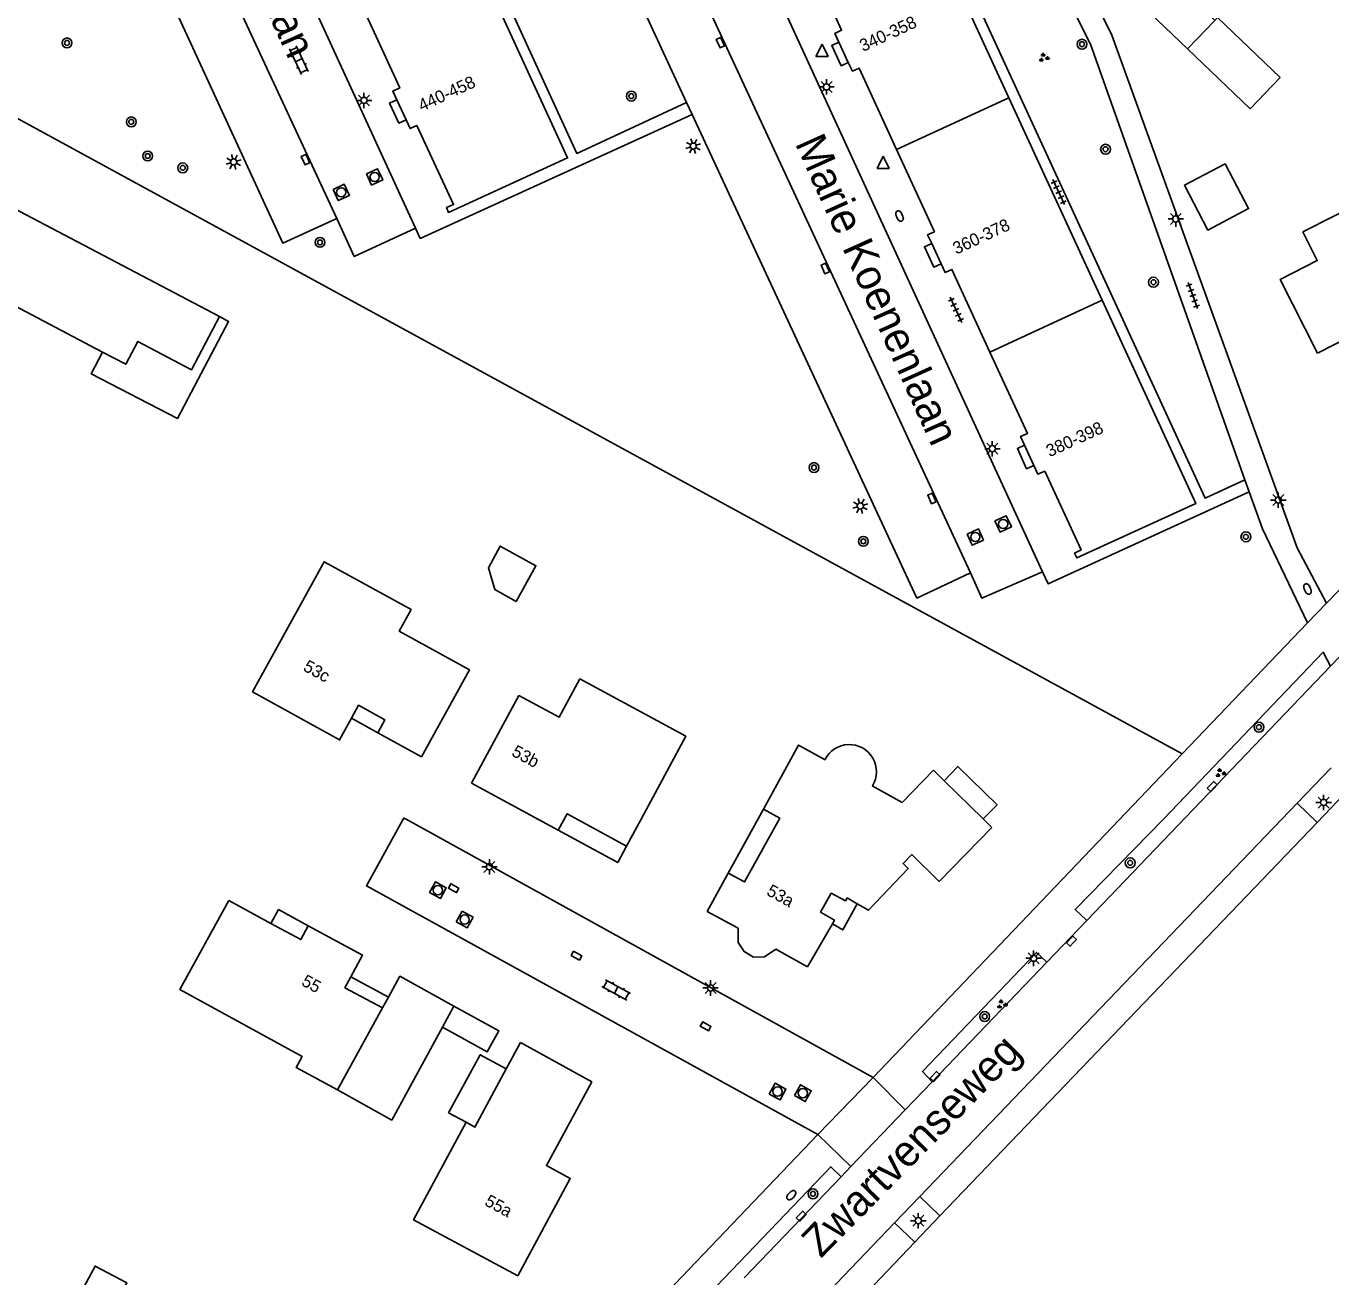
# Model space of a CAD drawing. Extents: x 128999 to 131010, y 395498 to 399007.
# Drawn here: x 130311.9 to 130417.8, y 397962.9 to 398064.4 of the extents above; entities that cross this region are included whole.
import ezdxf

# ---------------------------------------------------------------- set-up
doc = ezdxf.new("R2010")
doc.units = 0
for name, color, linetype in [('gg-anno-huisnummerreeks BGT', 7, 'Continuous'), ('gg-anno-openbare ruimte label', 7, 'Continuous'), ('gg-bbg-bijgebouw', 7, 'Continuous'), ('gg-bbg-gedigitaliseerde bebouwing', 7, 'Continuous'), ('gg-bbg-gedigitaliseerde bijgebouw', 7, 'Continuous'), ('gg-bbg-hoofdgebouw', 7, 'Continuous'), ('gg-bbg-luifel en loopbrug', 7, 'Continuous'), ('gg-bbg-toegangstrap', 7, 'Continuous'), ('gg-bbg-tussenscheiding', 7, 'Continuous'), ('gg-knt-onverhard', 7, 'Continuous'), ('gg-knt-verharding', 7, 'Continuous'), ('gg-knt-verharding nz', 7, 'Continuous'), ('gt-grn-groengrens', 7, 'Continuous'), ('gt-grn-weggrens', 7, 'Continuous'), ('gt-symb-boom', 7, 'Continuous'), ('gt-symb-brandkraan', 7, 'Continuous'), ('gt-symb-groenvak', 7, 'Continuous'), ('gt-symb-klinker verharding', 7, 'Continuous'), ('gt-symb-kolk', 7, 'Continuous'), ('gt-symb-lichtmast', 7, 'Continuous'), ('gt-symb-rioolschacht', 7, 'Continuous'), ('gt-symb-tegel verharding', 7, 'Continuous'), ('gt-symb-waterafsluiter', 7, 'Continuous')]:
    doc.layers.add(name, color=color, linetype=linetype)

# ---------------------------------------------------------------- blocks, each defined once
blk = doc.blocks.new('gt0-TEG1')
at = {"layer": 'gt-symb-tegel verharding'}
for p, q in [((-1.12, 0), (1.12, 0)), ((-0.9, -0.25), (-0.9, 0.25)), ((-0.45, -0.25), (-0.45, 0.25)), ((0, -0.25), (0, 0.25)), ((0.45, -0.25), (0.45, 0.25)), ((0.9, -0.25), (0.9, 0.25))]:
    blk.add_line(p, q, dxfattribs=at)
blk = doc.blocks.new('gt0-BOOM')
at = {"layer": 'gt-symb-boom'}
for radius in [0.4, 0.2]:
    blk.add_circle((0, 0), radius, dxfattribs=at)
blk = doc.blocks.new('gt0-LMAST')
at = {"layer": 'gt-symb-lichtmast'}
for p, q in [((-0.18, 0.17), (-0.45, 0.44)), ((-0.01, 0.25), (-0.01, 0.62)), ((0.17, 0.17), (0.44, 0.44)), ((-0.26, 0), (-0.63, 0)), ((-0.18, -0.18), (-0.45, -0.45)), ((-0.01, -0.25), (-0.01, -0.63)), ((0.44, -0.45), (0.17, -0.18)), ((0.24, 0), (0.62, 0))]:
    blk.add_line(p, q, dxfattribs=at)
blk.add_circle((-0.01, 0), 0.25, dxfattribs=at)
blk = doc.blocks.new('gt0-GRVAK')
at = {"layer": 'gt-symb-groenvak'}
for p, q in [((-0.11, 0.19), (-0.23, 0.24)), ((-0.18, 0.15), (0.09, 0.15)), ((-0.09, 0.21), (-0.16, 0.32)), ((-0.05, 0.21), (-0.05, 0.39)), ((0, 0.21), (0.06, 0.32)), ((0.01, 0.19), (0.13, 0.24)), ((0.26, -0.05), (0.2, 0.06)), ((0.31, -0.05), (0.31, 0.13)), ((0.35, -0.05), (0.41, 0.06)), ((-0.24, -0.23), (-0.36, -0.18)), ((-0.32, -0.26), (-0.05, -0.26)), ((-0.23, -0.21), (-0.29, -0.1)), ((-0.18, -0.2), (-0.18, -0.02)), ((-0.14, -0.21), (-0.07, -0.1)), ((-0.12, -0.23), (0, -0.18)), ((0.24, -0.07), (0.12, -0.02)), ((0.17, -0.11), (0.44, -0.11)), ((0.37, -0.07), (0.49, -0.02))]:
    blk.add_line(p, q, dxfattribs=at)
blk = doc.blocks.new('gt0-WAFSL')
at = {"layer": 'gt-symb-waterafsluiter'}
for p, q in [((-0.5, -0.33), (0, 0.67)), ((0, 0.67), (0.5, -0.33)), ((0.5, -0.33), (-0.5, -0.33))]:
    blk.add_line(p, q, dxfattribs=at)
blk = doc.blocks.new('gt0-KOLK')
at = {"layer": 'gt-symb-kolk'}
blk.add_lwpolyline([(0, 0), (0.38, 0), (0.38, 0.4), (-0.38, 0.4), (-0.38, 0), (0, 0)], dxfattribs=at)
blk = doc.blocks.new('gt0-KL1')
at = {"layer": 'gt-symb-klinker verharding'}
for p, q in [((-1.15, 0.3), (1.15, 0.3)), ((-1, -0.3), (-1, 0.3)), ((-0.5, 0.3), (-0.5, 0.45)), ((0, -0.3), (0, 0.3)), ((0.5, 0.3), (0.5, 0.45)), ((1, -0.3), (1, 0.3)), ((-1.15, -0.3), (1.15, -0.3)), ((-0.5, -0.45), (-0.5, -0.3)), ((0.5, -0.45), (0.5, -0.3))]:
    blk.add_line(p, q, dxfattribs=at)
blk = doc.blocks.new('gt0-BR')
at = {"layer": 'gt-symb-brandkraan'}
for centre, radius, start, end in [((-0.24, 0), 0.206, 107.5669, 252.4331), ((0.6, -2.66), 3, 106.892, 107.5669), ((0, -0.69), 0.938, 73.108, 106.892), ((-0.6, -2.66), 3, 72.4331, 73.108), ((0.24, 0), 0.206, 287.567, 72.4331), ((0.6, 2.66), 3, 252.4331, 253.108), ((0, 0.69), 0.938, 253.108, 286.8921), ((-0.6, 2.66), 3, 286.8921, 287.567)]:
    blk.add_arc(centre, radius, start, end, dxfattribs=at)
blk = doc.blocks.new('gt0-RS')
at = {"layer": 'gt-symb-rioolschacht'}
blk.add_lwpolyline([(-0.5, -0.5), (0.5, -0.5), (0.5, 0.5), (-0.5, 0.5)], close=True, dxfattribs=at)
blk.add_circle((0, 0), 0.375, dxfattribs=at)

msp = doc.modelspace()

# ---------------------------------------------------------------- linework, layer by layer
at = {"layer": 'gg-bbg-bijgebouw'}
for p, q in [((130408.41, 398064.81), (130406.21, 398062.51)), ((130406.21, 398062.51), (130411.28, 398057.66)), ((130340.86, 397984.69), (130341.34, 397985.55)), ((130346.66, 397984.83), (130345.73, 397983.12)), ((130345.73, 397983.12), (130341.62, 397975.58))]:
    msp.add_line(p, q, dxfattribs=at)
for points in [[(130411.28, 398057.66), (130413.71, 398060.2), (130408.64, 398065.05), (130408.41, 398064.81)], [(130318.13, 398037.91), (130307.1, 398043.72), (130310.34, 398049.89), (130327.63, 398040.79)], [(130318.13, 398037.91), (130320.02, 398036.92), (130320.99, 398038.76), (130325.36, 398036.48), (130327.63, 398040.79)], [(130341.34, 397985.55), (130342.28, 397987.26), (130346.66, 397984.83)]]:
    msp.add_lwpolyline(points, dxfattribs=at)
at = {"layer": 'gg-bbg-gedigitaliseerde bebouwing'}
for p, q in [((130386.45, 398003.12), (130389.62, 398000.03)), ((130361.86, 398000), (130360.67, 397997.81)), ((130389.62, 398000.03), (130390.33, 397999.34)), ((130368.93, 397995.63), (130367.22, 397992.52))]:
    msp.add_line(p, q, dxfattribs=at)
for points in [[(130420.33, 398038.17), (130419.74, 398039.34), (130416.76, 398037.83), (130413.73, 398043.8), (130416.74, 398045.33), (130415.56, 398047.68)], [(130344.03, 398005.06), (130347.91, 398012.13), (130342.22, 398015.27), (130343.18, 398017.02), (130336.13, 398020.9), (130330.32, 398010.34)], [(130348.09, 398002.94), (130351.94, 398010.04), (130355.2, 398008.28), (130356.88, 398011.39), (130365.49, 398006.74), (130361.86, 398000)], [(130376.78, 398004.83), (130374.64, 398006.02), (130371.78, 398000.82)], [(130380.62, 398002.71), (130383.04, 398001.37), (130385.58, 398003.97), (130386.45, 398003.12)], [(130371.78, 398000.82), (130373.1, 398000.1), (130370.25, 397994.91), (130368.93, 397995.63)], [(130337.2, 397978.03), (130333.85, 397979.86), (130334.34, 397980.75), (130324.4, 397986.19), (130328.38, 397993.4)]]:
    msp.add_lwpolyline(points, dxfattribs=at)
msp.add_arc((130378.75, 398003.86), 2.2, 328.3588, 153.8365, dxfattribs=at)
at = {"layer": 'gg-bbg-gedigitaliseerde bijgebouw'}
msp.add_line((130341.62, 397975.58), (130337.2, 397978.03), dxfattribs=at)
for points in [[(130351.72, 398017.68), (130353.31, 398020.57), (130350.42, 398022.16), (130349.46, 398020.41), (130349.97, 398018.64), (130351.72, 398017.68)], [(130316.46, 397961.72), (130317.53, 397963.74), (130320.11, 397962.38), (130319.04, 397960.36), (130316.46, 397961.72)]]:
    msp.add_lwpolyline(points, dxfattribs=at)
at = {"layer": 'gg-bbg-hoofdgebouw'}
for p, q in [((130378.67, 398061.42), (130377.91, 398063.06)), ((130391.7, 398058.55), (130399.28, 398042.11)), ((130342.03, 398058.38), (130342.77, 398056.76)), ((130386.2, 398045.07), (130385.44, 398046.71)), ((130393.74, 398028.71), (130392.98, 398030.35)), ((130340.47, 398007.02), (130344.03, 398005.06)), ((130348.09, 398002.94), (130355.12, 397999.12)), ((130328.38, 397993.4), (130331.81, 397991.54)), ((130378.58, 397993.61), (130379.39, 397993.14)), ((130367.22, 397992.52), (130369.72, 397991.15)), ((130377.38, 397991.51), (130375.37, 397988.03)), ((130372.8, 397989.45), (130375.37, 397988.03)), ((130350.9, 397979.74), (130352.05, 397981.88))]:
    msp.add_line(p, q, dxfattribs=at)
for points in [[(130391.7, 398058.55), (130384.14, 398074.97), (130374.48, 398070.57), (130374.66, 398070.19), (130375.21, 398070.43), (130378.13, 398064.02), (130377.58, 398063.77), (130377.91, 398063.06)], [(130342.77, 398056.76), (130343.1, 398056.05), (130343.66, 398056.31), (130346.63, 398049.88), (130346.06, 398049.63), (130346.23, 398049.24), (130355.89, 398053.67), (130348.31, 398070.16)], [(130339.21, 398065.97), (130342.26, 398059.35), (130341.7, 398059.09), (130342.03, 398058.38)], [(130382.59, 398054.36), (130379.55, 398060.96), (130379, 398060.71), (130378.67, 398061.42)], [(130425.74, 398055.55), (130422.17, 398053.76), (130423.28, 398051.55), (130415.56, 398047.68)], [(130385.44, 398046.71), (130385.11, 398047.42), (130385.66, 398047.67), (130382.59, 398054.36)], [(130390.17, 398037.91), (130387.08, 398044.62), (130386.53, 398044.36), (130386.2, 398045.07)], [(130399.28, 398042.11), (130406.87, 398025.62), (130397.21, 398021.2), (130397.02, 398021.58), (130397.57, 398021.85), (130394.61, 398028.25), (130394.06, 398028), (130393.74, 398028.71)], [(130392.98, 398030.35), (130392.66, 398031.06), (130393.21, 398031.31), (130390.17, 398037.91)], [(130330.32, 398010.34), (130337.38, 398006.44), (130338.34, 398008.19)], [(130338.34, 398008.19), (130338.92, 398009.25), (130341.05, 398008.07), (130340.47, 398007.02)], [(130360.67, 397997.81), (130355.84, 398000.44), (130355.12, 397999.12)], [(130379.39, 397993.14), (130380.3, 397992.62), (130383.54, 397995.99), (130383.11, 397996.4), (130383.83, 397997.13), (130386.04, 397994.96), (130390.33, 397999.34)], [(130378.58, 397993.61), (130378.43, 397993.37), (130377.29, 397994), (130376.4, 397992.46), (130377.54, 397991.8), (130377.38, 397991.51)], [(130331.81, 397991.54), (130334.23, 397990.23), (130334.84, 397991.35)], [(130334.84, 397991.35), (130339.23, 397988.97), (130338.29, 397987.22)], [(130372.8, 397989.45), (130371.87, 397988.84), (130370.98, 397988.82), (130370.21, 397989.26), (130369.74, 397990.01), (130369.72, 397991.15)], [(130338.29, 397987.22), (130337.81, 397986.33), (130340.86, 397984.69)], [(130352.05, 397981.88), (130357.85, 397978.69), (130354.17, 397971.89), (130356.1, 397970.85), (130351.84, 397962.94)], [(130347.64, 397975.41), (130348.36, 397975.02), (130350.9, 397979.74)], [(130351.84, 397962.94), (130343.39, 397967.49), (130347.64, 397975.41)]]:
    msp.add_lwpolyline(points, dxfattribs=at)
at = {"layer": 'gg-bbg-luifel en loopbrug'}
for p, q in [((130340.47, 398007.02), (130338.34, 398008.19)), ((130371.78, 398000.82), (130368.93, 397995.63)), ((130338.29, 397987.22), (130341.34, 397985.55))]:
    msp.add_line(p, q, dxfattribs=at)
for points in [[(130408.41, 398064.81), (130404.73, 398068.33), (130402.53, 398066.03), (130406.21, 398062.51)], [(130409.25, 398053.19), (130411.16, 398049.55), (130407.86, 398047.81), (130405.95, 398051.45), (130409.25, 398053.19)], [(130327.63, 398040.79), (130328.37, 398040.4), (130324.23, 398032.52), (130317.21, 398036.15), (130318.13, 398037.91)], [(130389.62, 398000.03), (130390.75, 398001.18), (130387.57, 398004.28), (130386.45, 398003.12)], [(130355.12, 397999.12), (130359.95, 397996.49), (130360.67, 397997.81)], [(130379.39, 397993.14), (130378.22, 397991.02), (130377.38, 397991.51)], [(130334.84, 397991.35), (130332.43, 397992.67), (130331.81, 397991.54)], [(130346.66, 397984.83), (130350.3, 397982.84), (130349.36, 397981.13), (130345.73, 397983.12)], [(130347.64, 397975.41), (130346.22, 397976.18), (130348.79, 397980.89), (130350.9, 397979.74)]]:
    msp.add_lwpolyline(points, dxfattribs=at)
at = {"layer": 'gg-bbg-toegangstrap'}
for points in [[(130377.91, 398063.06), (130377.32, 398062.79), (130378.08, 398061.14), (130378.67, 398061.42)], [(130342.03, 398058.38), (130341.44, 398058.11), (130342.18, 398056.49), (130342.77, 398056.76)], [(130385.44, 398046.71), (130384.85, 398046.44), (130385.61, 398044.79), (130386.2, 398045.07)], [(130392.98, 398030.35), (130392.39, 398030.08), (130393.14, 398028.44), (130393.74, 398028.71)]]:
    msp.add_lwpolyline(points, dxfattribs=at)
at = {"layer": 'gg-bbg-tussenscheiding'}
for p, q in [((130382.59, 398054.36), (130391.7, 398058.55)), ((130390.17, 398037.91), (130399.28, 398042.11)), ((130340.86, 397984.69), (130337.2, 397978.03))]:
    msp.add_line(p, q, dxfattribs=at)
at = {"layer": 'gg-knt-onverhard'}
for p, q in [((130419.49, 398002.62), (130416.74, 397999.73)), ((130416.74, 397999.73), (130386.09, 397967.83)), ((130386.09, 397967.83), (130384.06, 397965.68)), ((130384.06, 397965.68), (130376, 397957.25))]:
    msp.add_line(p, q, dxfattribs=at)
at = {"layer": 'gg-knt-verharding'}
for p, q in [((130343.54, 398047.96), (130319.52, 398100.26)), ((130394.44, 398020.09), (130370.95, 398071.16)), ((130417.49, 398017.53), (130468.9, 398071.09)), ((130365.99, 398057.2), (130365.55, 398058.15)), ((130415.94, 398015.94), (130405.77, 398005.3)), ((130417.82, 398012.43), (130419.34, 398014.02)), ((130417.82, 398012.43), (130398.03, 397991.79)), ((130380.7, 397979.05), (130405.77, 398005.3)), ((130417.87, 398004.18), (130415.11, 398001.3)), ((130384.47, 397969.38), (130415.11, 398001.3)), ((130342.77, 398000), (130380.7, 397979.05)), ((130394.78, 397988.4), (130398.03, 397991.79)), ((130385.48, 397978.7), (130394.78, 397988.4)), ((130380.7, 397979.05), (130376.21, 397974.43)), ((130383.29, 397976.41), (130385.48, 397978.7)), ((130378.88, 397971.82), (130383.29, 397976.41)), ((130327.69, 397923.74), (130376.21, 397974.43)), ((130378.09, 397970.99), (130378.88, 397971.82)), ((130370.22, 397962.78), (130378.09, 397970.99)), ((130384.47, 397969.38), (130382.42, 397967.25)), ((130382.42, 397967.25), (130374.35, 397958.83))]:
    msp.add_line(p, q, dxfattribs=at)
for points in [[(130365.55, 398058.15), (130356.63, 398054.03), (130333.55, 398104.33), (130326.67, 398101.17)], [(130337.15, 398048.76), (130332.77, 398046.75), (130315.12, 398085.04)], [(130410.86, 398027.55), (130398.34, 398062.89), (130388.76, 398081.95)], [(130390.76, 398082.64), (130400.05, 398063.64), (130415.1, 398022.02), (130417.49, 398017.53)], [(130410.86, 398027.55), (130407.63, 398026.05), (130384.53, 398076.21), (130384.17, 398076.05)], [(130366.37, 398067.86), (130361.99, 398065.82), (130365.55, 398058.15)], [(130365.99, 398057.2), (130343.92, 398047.14), (130343.54, 398047.96)], [(130388.59, 398019.99), (130384.23, 398017.95), (130365.99, 398057.2)], [(130343.54, 398047.96), (130338.57, 398045.67), (130337.15, 398048.76)], [(130394.44, 398020.09), (130394.9, 398019.1), (130411.21, 398026.57)], [(130411.21, 398026.57), (130412.3, 398023.56), (130415.94, 398015.94)], [(130394.44, 398020.09), (130389.5, 398017.95), (130388.59, 398019.99)], [(130417.82, 398012.43), (130417.22, 398013.55), (130404.26, 398000), (130397.08, 397992.68), (130398.03, 397991.79)], [(130376.21, 397974.43), (130339.56, 397994.59), (130342.54, 398000)], [(130342.77, 398000), (130342.59, 398000.1), (130342.54, 398000)], [(130394.78, 397988.4), (130393.95, 397989.19), (130384.68, 397979.54), (130385.48, 397978.7)], [(130378.09, 397970.99), (130377.24, 397971.8), (130348.18, 397941.44), (130349.02, 397940.67)]]:
    msp.add_lwpolyline(points, dxfattribs=at)
at = {"layer": 'gg-knt-verharding nz'}
for p, q in [((130388.59, 398019.99), (130366.37, 398067.86)), ((130415.11, 398001.3), (130416.74, 397999.73)), ((130384.47, 397969.38), (130386.09, 397967.83)), ((130384.06, 397965.68), (130382.42, 397967.25))]:
    msp.add_line(p, q, dxfattribs=at)
msp.add_lwpolyline([(130315.51, 398095.73), (130327.48, 398069.58), (130337.15, 398048.76)], dxfattribs=at)
at = {"layer": 'gt-grn-groengrens'}
msp.add_line((130405.77, 398005.3), (130176.79, 398130.17), dxfattribs=at)
at = {"layer": 'gt-grn-weggrens'}
for p, q in [((130411.21, 398026.57), (130410.86, 398027.55)), ((130417.49, 398017.53), (130415.94, 398015.94)), ((130383.29, 397976.41), (130380.7, 397979.05)), ((130376.21, 397974.43), (130378.88, 397971.82))]:
    msp.add_line(p, q, dxfattribs=at)

# ---------------------------------------------------------------- block references
at = {"layer": 'gt-symb-boom'}
for p in [(130315.25, 398063), (130397.64, 398062.89), (130361.06, 398058.68), (130320.47, 398056.59), (130399.55, 398054.37), (130324.65, 398052.86), (130410.94, 398022.92), (130401.55, 397996.46), (130389.74, 397983.99), (130375.8, 397969.6)]:
    msp.add_blockref('gt0-BOOM', p, dxfattribs=at)
for p, rotation in [((130321.8, 398053.82), -65.22886109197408), ((130335.79, 398046.81), -65.22886109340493), ((130403.44, 398043.58), 114.71909384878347), ((130375.89, 398028.54), 114.89920052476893), ((130379.89, 398022.55), 114.89920052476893), ((130412, 398007.47), 46.21542825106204)]:
    msp.add_blockref('gt0-BOOM', p, dxfattribs=dict(at, rotation=rotation))
at = {"layer": 'gt-symb-brandkraan'}
for p, rotation in [((130382.83, 398048.95), -65.28090615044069), ((130415.94, 398018.68), -64.46026718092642), ((130374.04, 397969.49), 45.40519677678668)]:
    msp.add_blockref('gt0-BR', p, dxfattribs=dict(at, rotation=rotation))
at = {"layer": 'gt-symb-groenvak', "rotation": -1.6038627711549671}
msp.add_blockref('gt0-GRVAK', (130394.53, 398061.8), dxfattribs=at)
at = {"layer": 'gt-symb-groenvak'}
for p in [(130408.86, 398003.75), (130391.12, 397984.97)]:
    msp.add_blockref('gt0-GRVAK', p, dxfattribs=at)
at = {"layer": 'gt-symb-klinker verharding'}
for p, rotation in [((130334.07, 398061.6), -65.28090615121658), ((130359.83, 397986.14), -28.82083594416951)]:
    msp.add_blockref('gt0-KL1', p, dxfattribs=dict(at, rotation=rotation))
at = {"layer": 'gt-symb-kolk'}
for p, rotation in [((130368.47, 398063.1), 114.89920052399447), ((130334.79, 398053.61), 114.64309521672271), ((130376.98, 398044.78), 114.71909384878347), ((130385.64, 398026.11), 114.7190938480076), ((130408.36, 398002.52), 46.21542824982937), ((130346.54, 397994.23), -28.82083594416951), ((130396.93, 397989.97), 47.10610927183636), ((130356.51, 397988.76), -28.82083594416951), ((130366.99, 397983.02), -28.82083594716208), ((130385.86, 397978.99), 46.82408983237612), ((130375, 397967.65), 46.377426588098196)]:
    msp.add_blockref('gt0-KOLK', p, dxfattribs=dict(at, rotation=rotation))
at = {"layer": 'gt-symb-lichtmast'}
for p in [(130376.91, 398059.43), (130339.37, 398058.33), (130405.26, 398048.71), (130390.37, 398030.07), (130413.58, 398025.9), (130417.26, 398001.36), (130349.55, 397996.14), (130393.72, 397988.72), (130367.5, 397986.31), (130384.36, 397967.42)]:
    msp.add_blockref('gt0-LMAST', p, dxfattribs=at)
for p, rotation in [((130366.09, 398054.62), -28.230901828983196), ((130328.79, 398053.34), -28.230901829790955), ((130379.66, 398025.42), -28.230901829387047)]:
    msp.add_blockref('gt0-LMAST', p, dxfattribs=dict(at, rotation=rotation))
at = {"layer": 'gt-symb-rioolschacht'}
for p, rotation in [((130340.22, 398052.12), -65.22886109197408), ((130337.51, 398050.87), -65.22886109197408), ((130391.24, 398023.96), -65.22886109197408), ((130388.98, 398022.9), -65.2288610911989), ((130345.36, 397994.24), -28.820835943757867), ((130347.53, 397991.86), -28.82083594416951), ((130372.93, 397977.9), -28.820835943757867), ((130374.98, 397977.77), -28.82083594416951)]:
    msp.add_blockref('gt0-RS', p, dxfattribs=dict(at, rotation=rotation))
at = {"layer": 'gt-symb-tegel verharding'}
for p, rotation in [((130395.75, 398050.89), -65.28090615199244), ((130406.63, 398042.49), -70.49642676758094), ((130387.41, 398041.34), -65.28090615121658)]:
    msp.add_blockref('gt0-TEG1', p, dxfattribs=dict(at, rotation=rotation))
at = {"layer": 'gt-symb-waterafsluiter'}
for p in [(130376.54, 398062.22), (130381.5, 398053.13)]:
    msp.add_blockref('gt0-WAFSL', p, dxfattribs=at)

# ---------------------------------------------------------------- texts
at = {"layer": 'gg-anno-huisnummerreeks BGT'}
for s, rotation, p in [('340-358', 24.9, (130379.87, 398062.26)), ('440-458', 24.7, (130344.05, 398057.42)), ('360-378', 24.9, (130387.44, 398045.81)), ('380-398', 24.6, (130395.01, 398029.37)), ('53c', 331.1, (130334.35, 398012.11)), ('53b', 331.5, (130351.27, 398005.2)), ('53a', 331.1, (130371.96, 397993.9)), ('55', 331.5, (130334.21, 397986.57)), ('55a', 331.7, (130349.08, 397968.72))]:
    msp.add_text(s, height=1, rotation=rotation, dxfattribs=at).set_placement(p)
at = {"layer": 'gg-anno-openbare ruimte label'}
for s, rotation, p in [('Marie Koenenlaan', 294.3, (130322.1, 398086.29)), ('Marie Koenenlaan', 294.3, (130374.32, 398054.86)), ('Zwartvenseweg', 45.5, (130376.44, 397964.32))]:
    msp.add_text(s, height=2.5, rotation=rotation, dxfattribs=at).set_placement(p)

doc.saveas('drawing.dxf')
